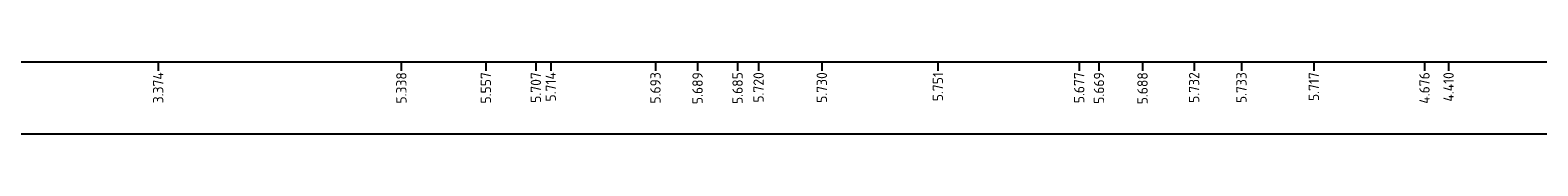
# Model space of a CAD drawing. Header units: metres. Extents: x -54 to 109, y -117 to 84.
# Tile 618 of 656: x 21.54 to 47.78, y -21.1 to -19.85. Entities that reach past the tile are written whole.
import ezdxf

# ---------------------------------------------------------------- set-up
doc = ezdxf.new("R2010")
doc.units = ezdxf.units.M
doc.layers.add('C3D-LABELS', color=7, linetype='Continuous', lineweight=25)
doc.layers.add('X-XX-AL-DETAIL2-G', color=7, linetype='Continuous', lineweight=25)
doc.layers.add('C3D-SECTION_SECTIONVIEW_LABELING', color=7, linetype='Continuous')
doc.styles.add('NLCS-ISO', font='NLCS-ISO.ttf')

# ---------------------------------------------------------------- blocks, each defined once
blk = doc.blocks.new('*U183')
at = {"layer": 'C3D-LABELS', "color": 7, "linetype": 'Continuous', "lineweight": 25, "char_height": 0.18, "attachment_point": 6, "rotation": 90, "style": 'NLCS-ISO'}
for s, insert in [('3.374', (108092.611, 403187.174)), ('5.338', (108096.844, 403187.174)), ('5.557', (108098.316, 403187.174)), ('5.707', (108099.186, 403187.174)), ('5.714', (108099.444, 403187.174)), ('5.693', (108101.267, 403187.174)), ('5.689', (108102, 403187.174)), ('5.685', (108102.697, 403187.174)), ('5.720', (108103.062, 403187.174)), ('5.730', (108104.163, 403187.174)), ('5.751', (108106.184, 403187.174)), ('5.677', (108108.643, 403187.174)), ('5.669', (108108.987, 403187.174)), ('5.688', (108109.745, 403187.174)), ('5.732', (108110.642, 403187.174)), ('5.733', (108111.466, 403187.174)), ('5.717', (108112.727, 403187.174)), ('4.676', (108114.652, 403187.174)), ('4.410', (108115.072, 403187.174))]:
    blk.add_mtext(s, dxfattribs=dict(at, insert=insert))

msp = doc.modelspace()

# ---------------------------------------------------------------- linework, layer by layer
at = {"layer": 'X-XX-AL-DETAIL2-G', "color": 7, "linetype": 'Continuous', "lineweight": -3}
for p, q in [((23.767, -19.848), (23.767, -19.998)), ((27.999, -19.848), (27.999, -19.998)), ((29.472, -19.848), (29.472, -19.998)), ((30.342, -19.848), (30.342, -19.998)), ((30.6, -19.848), (30.6, -19.998)), ((32.423, -19.848), (32.423, -19.998)), ((33.156, -19.848), (33.156, -19.998)), ((33.853, -19.848), (33.853, -19.998)), ((34.218, -19.848), (34.218, -19.998)), ((35.319, -19.848), (35.319, -19.998)), ((37.34, -19.848), (37.34, -19.998)), ((39.799, -19.848), (39.799, -19.998)), ((40.143, -19.848), (40.143, -19.998)), ((40.901, -19.848), (40.901, -19.998)), ((41.798, -19.848), (41.798, -19.998)), ((42.622, -19.848), (42.622, -19.998)), ((43.883, -19.848), (43.883, -19.998)), ((45.808, -19.848), (45.808, -19.998)), ((46.228, -19.848), (46.228, -19.998))]:
    msp.add_line(p, q, dxfattribs=at)
msp.add_3dface([(-2.91, -21.098), (77.59, -21.098), (77.59, -19.848), (-2.91, -19.848)], dxfattribs=at)

# ---------------------------------------------------------------- block references
at = {"layer": 'C3D-SECTION_SECTIONVIEW_LABELING', "color": 7, "linetype": 'Continuous', "lineweight": -3}
msp.add_blockref('*U183', (-108068.844, -403207.198), dxfattribs=at)

doc.saveas('drawing.dxf')
